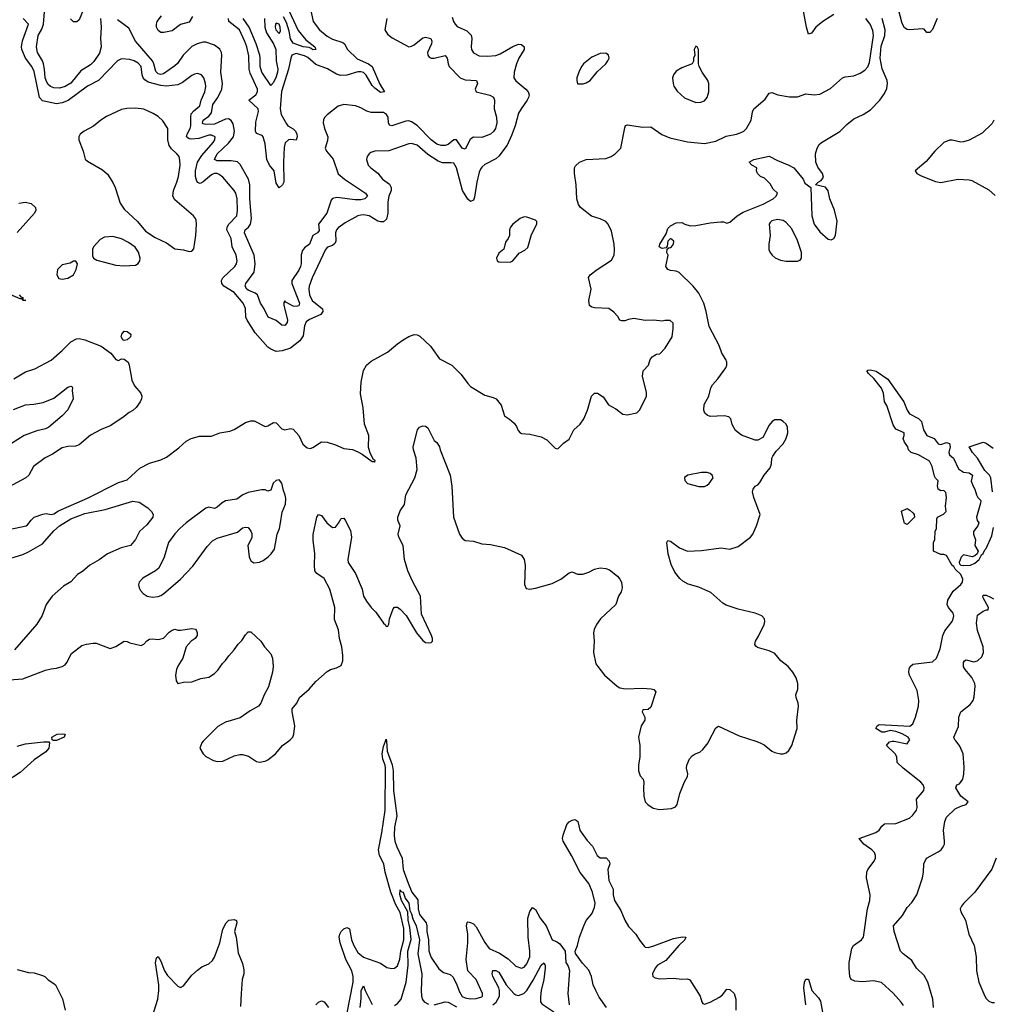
# Model space of a CAD drawing. Header units: inches. Extents: x 1694797 to 1849917, y 907313 to 1017959.
# Tile 572 of 656: x 1822168 to 1829075, y 918133 to 925122. Entities that reach past the tile are written whole.
import ezdxf

# ---------------------------------------------------------------- set-up
doc = ezdxf.new("R2010")
doc.units = ezdxf.units.IN
doc.header["$MEASUREMENT"] = 0
doc.layers.add('B8921', color=7, linetype='Continuous')
doc.layers.add('B8922', color=7, linetype='Continuous')

msp = doc.modelspace()

# ---------------------------------------------------------------- linework, layer by layer
at = {"layer": 'B8921', "color": 5}
for points, elevation in [([(1822150, 919966), (1822210, 919982.1), (1822336.4, 919996.4), (1822375.3, 919995.3), (1822379.1, 919990), (1822375, 919950), (1822354.1, 919925.9), (1822270.9, 919869.1), (1822170, 919778.5), (1822070, 919712.6)], 680), ([(1823471.7, 920000), (1823462, 919990), (1823446, 919950), (1823471, 919910), (1823490, 919891), (1823544.1, 919864.1), (1823570, 919856.3), (1823610, 919859.3), (1823690, 919896.4), (1823730, 919906.7), (1823750, 919906.4), (1823793.5, 919893.5), (1823850, 919857.3), (1823870, 919850.6), (1823910, 919858.4), (1823930, 919868.4), (1823984.5, 919910), (1824034.5, 919970), (1824075.8, 920000)], 720), ([(1824490, 918060.7), (1824535.3, 918290), (1824536.8, 918330), (1824525.6, 918370), (1824483.3, 918450), (1824444.2, 918570), (1824437.5, 918610), (1824440.5, 918630), (1824450.6, 918650), (1824470, 918669.4), (1824490, 918678), (1824508.6, 918668.6), (1824524.2, 918590), (1824539.9, 918550), (1824570, 918501), (1824610, 918466.3), (1824730, 918423.8), (1824775.1, 918395.1), (1824810, 918386.7), (1824830, 918388.5), (1824850, 918407), (1824866.6, 918453.4), (1824875, 918510), (1824894.9, 918590), (1824895.7, 918670), (1824870, 918784.5), (1824839.9, 918839.9), (1824803.6, 918930), (1824763.3, 919070), (1824753.4, 919130), (1824722.6, 919190), (1824715, 919230), (1824738.3, 919350), (1824762, 919510), (1824764.4, 919810), (1824762.1, 919830), (1824746.4, 919873.6), (1824742.8, 919910), (1824750, 919962.8), (1824764.3, 920000)], 680), ([(1824771.3, 920000), (1824777.6, 919930), (1824812.6, 919832.6), (1824819.8, 919790), (1824821.4, 919650), (1824845.1, 919470), (1824829.8, 919390.2), (1824827.8, 919330), (1824831.6, 919290), (1824844.7, 919250), (1824883, 919170), (1824890.5, 919090), (1824926.6, 918993.4), (1824952.6, 918930), (1824994.6, 918874.6), (1824996.5, 918810), (1825006.2, 918770), (1825053.5, 918710), (1825058.3, 918690), (1825058.3, 918650), (1825070.9, 918590), (1825073.2, 918513.2), (1825079.6, 918490), (1825090, 918465.5), (1825144.7, 918384.7), (1825178, 918358), (1825223.8, 918343.8), (1825244.8, 918324.8), (1825272, 918272), (1825290, 918221.3), (1825310, 918188.6), (1825330, 918177.8), (1825370, 918171.7), (1825410, 918174.5), (1825450, 918186.9), (1825454.7, 918190), (1825454.3, 918210), (1825410, 918309.3), (1825349.3, 918370), (1825338.2, 918450), (1825351.2, 918570), (1825350.4, 918630.4), (1825340.7, 918690), (1825345.8, 918714.2), (1825350, 918717.6), (1825370, 918714.3), (1825390, 918704), (1825410, 918682.3), (1825470, 918571.3), (1825501, 918530), (1825574.7, 918494.7), (1825635.4, 918455.4), (1825690, 918404.2), (1825730, 918390.3), (1825750, 918397), (1825770, 918421.1), (1825789.8, 918470), (1825790.4, 918510), (1825777.8, 918610), (1825775.8, 918744.2), (1825790, 918790.7), (1825810, 918819.1), (1825830, 918804.9), (1825863.7, 918743.7), (1825905.3, 918690), (1825950, 918590.7), (1825979.5, 918579.5), (1826003.1, 918563.1), (1826040.5, 918510), (1826046, 918430), (1826063.1, 918403.1), (1826072, 918372), (1826060.2, 918210), (1826069.3, 918130)], 680), ([(1826566.4, 920000), (1826570.4, 919969.6), (1826570.4, 919890), (1826561.6, 919830), (1826563, 919790), (1826574.9, 919754.9), (1826596.3, 919730), (1826600.5, 919710), (1826596.4, 919670), (1826599.5, 919610), (1826610, 919571), (1826627.7, 919550), (1826665.4, 919525.4), (1826710, 919515.8), (1826796.6, 919523.4), (1826824.8, 919535.2), (1826836, 919550), (1826854.5, 919630), (1826887.5, 919712.5), (1826909.3, 919750.7), (1826912.7, 919770), (1826902, 919810), (1826904.5, 919830), (1826923.6, 919876.4), (1826943.3, 919896.7), (1826964, 919910), (1826997.7, 919922.3), (1827019.4, 919940.6), (1827056.2, 919990), (1827061.4, 920000)], 720), ([(1827394.8, 920000), (1827425.5, 919990), (1827453.7, 919973.7), (1827508, 919930), (1827530, 919920.3), (1827569.6, 919910.4), (1827590, 919910.4), (1827610, 919917.1), (1827630, 919933.4), (1827651.2, 919970), (1827660.3, 920000)], 720), ([(1828443.9, 918123.9), (1828427.5, 918147.5), (1828370, 918212), (1828287.6, 918287.6), (1828230, 918299.1), (1828152.9, 918292.9), (1828097.6, 918297.6), (1828071.8, 918310), (1828062.4, 918330), (1828057.2, 918390), (1828059.2, 918430), (1828076.8, 918530), (1828089.9, 918550.1), (1828146, 918590), (1828158.8, 918610), (1828188.5, 918810), (1828205.4, 918870), (1828207.2, 918910), (1828181.2, 919030), (1828183.7, 919070), (1828190, 919090.3), (1828235.1, 919150), (1828244.7, 919170), (1828244.7, 919190), (1828237.6, 919210), (1828219.6, 919230), (1828162.6, 919270), (1828129.3, 919310), (1828247.5, 919352.5), (1828271.4, 919368.6), (1828290, 919398), (1828310, 919414.9), (1828390, 919416.5), (1828486.1, 919453.9), (1828507.2, 919472.8), (1828535.6, 919510), (1828541.6, 919530), (1828535.6, 919590), (1828587.3, 919650), (1828589.6, 919670), (1828582.9, 919690), (1828566.6, 919710), (1828440.9, 919810), (1828399.7, 919850), (1828395.6, 919890), (1828385.1, 919910), (1828322.9, 919970), (1828344.7, 919995.3), (1828363.7, 920000)], 680), ([(1828657, 918110), (1828653.2, 918170), (1828616.8, 918290), (1828590, 918336.3), (1828535.1, 918390), (1828502.9, 918442.9), (1828440.9, 918490), (1828422.9, 918510), (1828376.9, 918650), (1828371.8, 918690), (1828436.6, 918763.4), (1828470, 918819.1), (1828503.5, 918856.5), (1828537.6, 918910), (1828579.3, 919030), (1828586.8, 919070), (1828588.7, 919130), (1828606.3, 919170), (1828690, 919214.7), (1828710.5, 919229.5), (1828725.8, 919250), (1828734.2, 919270), (1828735.3, 919290), (1828728.5, 919370), (1828736.8, 919430), (1828750, 919462.4), (1828810, 919520.9), (1828850, 919539.6), (1828889, 919550), (1828903.7, 919570), (1828851.8, 919610), (1828815.1, 919670), (1828822, 919690), (1828841.3, 919698.7), (1828865.1, 919730), (1828872.9, 919767.1), (1828875.5, 919815.5), (1828868, 919910), (1828844.7, 919964.7), (1828817.2, 920000)], 660), ([(1828377.9, 920000), (1828470, 919982), (1828482.5, 920000)], 680), ([(1826334.8, 918110), (1826282.4, 918182.4), (1826258.5, 918230), (1826241, 918270), (1826227.6, 918330), (1826210, 918374.5), (1826164.2, 918424.2), (1826113.8, 918493.8), (1826111.8, 918510), (1826129.7, 918550.3), (1826144.2, 918610), (1826174, 918690), (1826191.5, 918728.5), (1826230, 918775.5), (1826250, 918819.1), (1826253.6, 918850), (1826236.2, 918930), (1826210.4, 918990), (1826147.8, 919067.8), (1826086.5, 919190), (1826027, 919290), (1826023.4, 919310), (1826026.3, 919333.7), (1826053.2, 919410), (1826070, 919429.2), (1826090, 919441), (1826110, 919445.2), (1826119.6, 919439.6), (1826131, 919430), (1826145.6, 919370), (1826154.1, 919354.1), (1826196.3, 919296.3), (1826234.6, 919254.6), (1826268.3, 919188.3), (1826290, 919172.3), (1826331.8, 919171.8), (1826354.4, 919150), (1826359.6, 919130), (1826343.8, 919090), (1826352.4, 919012.4), (1826381.3, 918950), (1826382.1, 918910), (1826392.6, 918870), (1826437.6, 918797.6), (1826464, 918730), (1826490, 918684.5), (1826543.6, 918630), (1826568, 918588), (1826603.8, 918543.8), (1826610, 918538.7), (1826630, 918536.5), (1826670, 918547.2), (1826810, 918600.9), (1826872.2, 918612.2), (1826897, 918610), (1826890.1, 918590), (1826848.6, 918551.4), (1826755.2, 918444.8), (1826697.1, 918410), (1826679.8, 918390), (1826661.7, 918350), (1826664.9, 918330), (1826681.1, 918321.1), (1826713.5, 918313.5), (1826810, 918317.6), (1826870, 918310.2), (1826910, 918313), (1826927.4, 918307.4), (1827000.2, 918190), (1827012, 918150), (1827019, 918139), (1827030, 918133.4), (1827070, 918147.2), (1827137.5, 918182.5), (1827159.1, 918200.9), (1827190, 918240.5), (1827210, 918238), (1827240.4, 918210), (1827252.8, 918170), (1827253.6, 918090)], 680), ([(1829102.6, 919170), (1829070, 919092.1), (1828950.2, 918930), (1828870, 918848), (1828854.6, 918830), (1828846.9, 918810), (1828850.3, 918790), (1828885, 918730), (1828908, 918630), (1828945.4, 918550), (1828959.4, 918470), (1828961.6, 918370), (1828979.8, 918290), (1829020.6, 918190), (1829030, 918173.4), (1829050, 918155.3), (1829070, 918145.8), (1829090, 918145.3)], 660), ([(1824830, 918124.3), (1824850, 918137.6), (1824876.7, 918170), (1824911.4, 918290), (1824925.4, 918410), (1824923.1, 918510), (1824947.6, 918592.4), (1824937.2, 918677.2), (1824925.3, 918730), (1824923.6, 918790), (1824878.3, 918870), (1824868.3, 918911.7), (1824870, 918946), (1824874.4, 918934.4), (1824890, 918928.8), (1824905.7, 918885.7), (1824931.1, 918850), (1824938.5, 918798.5), (1824950, 918776), (1824959.4, 918739.4), (1824984.2, 918690), (1825005.7, 918590), (1824995.2, 918490), (1825022.9, 918350), (1825018.6, 918230), (1825021.2, 918190), (1825028, 918168), (1825040.9, 918150), (1825070, 918132.6)], 660), ([(1823111.2, 918048.8), (1823148.8, 918170), (1823155, 918230), (1823155, 918270), (1823132.5, 918427.5), (1823138, 918462), (1823150, 918471.3), (1823170, 918438), (1823196, 918370), (1823217, 918337), (1823290, 918260.5), (1823310, 918252.7), (1823330, 918263.8), (1823390, 918339.3), (1823430, 918374.8), (1823462, 918398), (1823510, 918419.5), (1823536.1, 918443.9), (1823550, 918468), (1823589.1, 918570), (1823610, 918666.4), (1823633.3, 918710), (1823651.8, 918730), (1823690, 918735.9), (1823707.4, 918727.4), (1823709, 918710), (1823692, 918650), (1823706, 918610), (1823718.5, 918498.5), (1823750, 918422), (1823758.4, 918378.4), (1823759.5, 918350), (1823747.4, 918310), (1823739.3, 918210), (1823736.7, 918116.7)], 680), ([(1822150, 918379.3), (1822230, 918358.4), (1822270, 918355.5), (1822330, 918337.1), (1822346, 918330), (1822370, 918307.3), (1822410, 918281), (1822421, 918270), (1822470.7, 918170.7), (1822490.8, 918090)], 680), ([(1825526.9, 918130), (1825551.4, 918148.6), (1825575.2, 918190), (1825574.5, 918230), (1825569.1, 918249.1), (1825527, 918330), (1825523, 918350), (1825528.3, 918371.7), (1825550, 918373.8), (1825570, 918361.9), (1825622.7, 918270), (1825677.4, 918210), (1825690, 918200.1), (1825710, 918195.2), (1825747.5, 918210), (1825768.8, 918231.2), (1825814.8, 918305.2), (1825870, 918410.2), (1825890, 918426.5), (1825898.8, 918410), (1825900.1, 918390), (1825890.5, 918310), (1825869.7, 918230.3), (1825864.9, 918184.9), (1825866.5, 918150), (1825875.9, 918135.9), (1825960.3, 918080.3)], 660), ([(1827750.9, 918130), (1827736.9, 918250), (1827741.3, 918290), (1827750, 918310.6), (1827770, 918310.7), (1827793.8, 918230), (1827839.4, 918179.4), (1827854.3, 918154.3), (1827874, 918050)], 680), ([(1824586.1, 918110), (1824593.1, 918173.1), (1824591.8, 918228.2), (1824610, 918263), (1824621, 918230), (1824670, 918131.6)], 660), ([(1824269.9, 918130.1), (1824290, 918149.1), (1824310, 918158.3), (1824330, 918150.3), (1824360.7, 918110)], 680), ([(1825110, 918129.8), (1825190, 918149.3), (1825210, 918147.3), (1825270, 918115.8)], 660)]:
    msp.add_lwpolyline(points, dxfattribs=dict(at, elevation=elevation))
at = {"layer": 'B8922', "color": 5}
for points, elevation in [([(1828683.7, 925130), (1828650, 925052.8), (1828630, 925031.7), (1828610, 925030.9), (1828590, 925054.2), (1828577.3, 925057.3), (1828490, 925049.8), (1828470, 925051.8), (1828450, 925063.5), (1828435.1, 925095.1), (1828337.1, 925470)], 680), ([(1824226.4, 925230), (1824252.8, 925110), (1824296, 925050), (1824350, 925005), (1824390, 924984.8), (1824461.5, 924961.5), (1824474.4, 924950), (1824494.8, 924910), (1824563.7, 924843.7), (1824644.7, 924810), (1824670.5, 924790.5), (1824725.5, 924665.5), (1824758.4, 924610), (1824730, 924606.2), (1824690, 924635.6), (1824670, 924655.4), (1824628.9, 924728.9), (1824608.2, 924748.2), (1824590, 924753.3), (1824570, 924751.7), (1824491.2, 924728.8), (1824446.1, 924726.1), (1824416.7, 924736.7), (1824353, 924773), (1824270, 924804), (1824213.5, 924853.5), (1824190, 924865.4), (1824130, 924881.8), (1824101.3, 924870), (1824093.2, 924850), (1824077.5, 924770), (1824027.9, 924612.1), (1824016.2, 924490), (1824025.4, 924450), (1824061.9, 924381.9), (1824071, 924370), (1824110, 924347.7), (1824126.2, 924330), (1824135.4, 924310), (1824138, 924290), (1824130, 924266), (1824092.1, 924272.1), (1824076, 924270), (1824051.8, 924248.2), (1824046, 924214), (1824041.9, 924110), (1824043.2, 923970), (1824032.9, 923950), (1824010, 923929.6), (1823990, 923960.9), (1823974.9, 924050), (1823942.3, 924090), (1823922.7, 924130), (1823910, 924240.9), (1823896.1, 924290), (1823890, 924301), (1823850, 924315.6), (1823842.1, 924330), (1823845.1, 924394.9), (1823862.6, 924470), (1823861.6, 924490), (1823795.3, 924550), (1823843.9, 924590), (1823856.2, 924610), (1823857, 924630), (1823803.6, 924743.6), (1823798.2, 924770), (1823794, 924866), (1823780.3, 924930), (1823767.1, 924967.1), (1823728.4, 925050), (1823652.7, 925110), (1823649.5, 925130.5)], 680), ([(1824062.2, 925222.2), (1824144.9, 925044.9), (1824200, 924980), (1824263.8, 924930), (1824270.3, 924910), (1824250, 924908), (1824238.6, 924918.6), (1824224, 924924), (1824180.7, 924930), (1824110, 924955.4), (1824090, 924985.4), (1824080.6, 925040.6), (1824062.9, 925102.9), (1824041.8, 925141.8)], 660), ([(1822740.5, 925130), (1822746.3, 925070), (1822742.6, 924990), (1822746.7, 924930), (1822734.4, 924885.6), (1822694.3, 924825.7), (1822670, 924802.3), (1822601.2, 924758.8), (1822530, 924672.9), (1822490, 924648.3), (1822450, 924637.4), (1822410, 924637.6), (1822386.9, 924646.9), (1822370, 924661.7), (1822359.5, 924679.5), (1822348, 924710), (1822344.5, 924770), (1822336.9, 924810), (1822330.2, 924830.2), (1822293.4, 924890), (1822286.4, 924930), (1822299.9, 925010), (1822324.5, 925055.5), (1822337.1, 925090), (1822347.3, 925207.3)], 720), ([(1822617.2, 925190), (1822590, 925121.5), (1822572.3, 925107.7), (1822550, 925107.8), (1822529.4, 925129.4)], 680), ([(1823395.9, 925144.1), (1823370, 925104.4), (1823310, 925087.3), (1823250, 925042.8), (1823190.7, 925030.7), (1823170, 925030.9), (1823150, 925045.4), (1823139.9, 925070), (1823139.2, 925090), (1823145, 925110), (1823173.5, 925150)], 680), ([(1827950, 925158.3), (1827870, 925110.5), (1827821.8, 925070), (1827790, 925027.1), (1827770, 925018.7), (1827754, 925070), (1827730, 925209.2)], 740), ([(1822010, 921486.7), (1822212.7, 921530), (1822223.7, 921536.3), (1822248.6, 921570), (1822271.2, 921590), (1822332.9, 921612.9), (1822355.9, 921615.9), (1822390, 921610.2), (1822410, 921615.3), (1822443, 921637), (1822650, 921726.5), (1822870, 921837.1), (1822930, 921856.6), (1823021.8, 921938.2), (1823090, 921973.1), (1823170, 921999), (1823210, 922017.7), (1823296.9, 922083.1), (1823349.8, 922130), (1823384.4, 922150), (1823445.5, 922165.5), (1823530, 922165.4), (1823590, 922189.1), (1823659.8, 922200.2), (1823690, 922213.7), (1823770, 922262.6), (1823810, 922275.8), (1823833.7, 922273.7), (1823910, 922234.8), (1823930, 922238.8), (1823970, 922263), (1823990, 922260.5), (1824030, 922218), (1824050, 922210.5), (1824090, 922221), (1824110, 922214.8), (1824150, 922171.3), (1824178.8, 922110), (1824210, 922084), (1824230, 922078.8), (1824250, 922086), (1824310, 922126.8), (1824350, 922124), (1824410, 922104.9), (1824470, 922078.8), (1824530, 922070.7), (1824570, 922055.5), (1824599.2, 922039.2), (1824670, 921985.5), (1824686, 921986), (1824690, 921982), (1824691.5, 921990), (1824680.1, 922000.1), (1824659.3, 922039.3), (1824645.7, 922085.7), (1824646.6, 922170), (1824617.2, 922250), (1824607.8, 922367.8), (1824587.1, 922467.1), (1824591.8, 922550), (1824609, 922631), (1824629.7, 922670), (1824662.8, 922697.2), (1824778.7, 922761.3), (1824850, 922822.4), (1824889.9, 922850.1), (1824930, 922872.4), (1824970, 922886.5), (1824990, 922884.9), (1825010, 922874.6), (1825084.6, 922804.6), (1825150, 922715.5), (1825237.1, 922670), (1825303.6, 922603.6), (1825350, 922538.8), (1825370, 922518.8), (1825470, 922458), (1825530, 922441), (1825551.3, 922430), (1825586.8, 922386.8), (1825611.3, 922310), (1825647.1, 922287.1), (1825678, 922258), (1825695.3, 922235.3), (1825706.4, 922206.4), (1825722, 922190), (1825730, 922184.7), (1825790, 922181), (1825870, 922161), (1825910, 922141), (1825970, 922081), (1825990, 922076), (1826030, 922116), (1826070, 922144.7), (1826102, 922210), (1826148.7, 922250), (1826174, 922290), (1826199.3, 922350), (1826228.7, 922450), (1826250, 922471.3), (1826270, 922471.3), (1826310, 922444.7), (1826350, 922387.7), (1826400.4, 922360.4), (1826450, 922322), (1826482, 922318), (1826550, 922330.8), (1826569.6, 922350.4), (1826584.4, 922375.6), (1826618, 922450), (1826618, 922478), (1826589.3, 922590), (1826594, 922630), (1826634, 922670), (1826646, 922710), (1826659, 922730), (1826690, 922747.3), (1826714, 922750), (1826752.3, 922790), (1826801.2, 922870), (1826808.7, 922930), (1826807.3, 922967.3), (1826787.3, 922987.3), (1826750, 922988), (1826730, 922982), (1826670, 922989.2), (1826610, 922986), (1826530, 923000.7), (1826490, 922995.1), (1826464.5, 922984.5), (1826443.7, 922983.7), (1826429.5, 922989.5), (1826416, 923016), (1826386.3, 923046.3), (1826352.3, 923072.3), (1826250, 923076), (1826230, 923081.2), (1826213.2, 923093.2), (1826209.4, 923129.4), (1826225.6, 923210), (1826207.8, 923292.2), (1826219.3, 923310), (1826269.3, 923350), (1826370, 923414.9), (1826388.5, 923451.5), (1826391.9, 923488.1), (1826389, 923530), (1826370, 923620.7), (1826346.4, 923670), (1826330, 923689.7), (1826290, 923708.6), (1826227.7, 923727.7), (1826151, 923790), (1826136.5, 923810), (1826124.3, 923850), (1826119.1, 923950), (1826106.6, 924030), (1826108.4, 924070), (1826115.5, 924084.5), (1826143.6, 924110), (1826190, 924130.2), (1826330, 924136.4), (1826369, 924150), (1826397.2, 924170), (1826437.2, 924210), (1826464.8, 924355.2), (1826469.6, 924370.4), (1826484.2, 924375.8), (1826590, 924360.3), (1826650, 924362.4), (1826728.1, 924308.1), (1826783.5, 924283.5), (1826910, 924254.7), (1827030, 924243.8), (1827110, 924259.2), (1827185.6, 924294.4), (1827258, 924310), (1827295.8, 924324.2), (1827309, 924331), (1827328.9, 924351.1), (1827361.5, 924410), (1827372.1, 924467.9), (1827381.6, 924490), (1827460.7, 924559.3), (1827490, 924601), (1827510, 924604.9), (1827551.3, 924590), (1827633.8, 924573.8), (1827690, 924575.8), (1827750, 924595.8), (1827810, 924588.9), (1827850, 924594.3), (1827925.4, 924634.6), (1828010.8, 924709.2), (1828030, 924717.8), (1828090, 924723.6), (1828137.3, 924742.7), (1828170, 924764.4), (1828190, 924787.4), (1828201.5, 924818.5), (1828232, 925010), (1828226.7, 925046.7), (1828207, 925090), (1828176.4, 925130)], 740), ([(1825239.5, 925139.5), (1825248.5, 925108.5), (1825259.5, 925090), (1825274.4, 925074.4), (1825344, 925044), (1825372.8, 925012.8), (1825379.3, 924990), (1825372.8, 924930), (1825376.5, 924910), (1825390, 924886.7), (1825430, 924865.7), (1825490, 924863.1), (1825550, 924867.9), (1825579.6, 924880.4), (1825670, 924932.9), (1825710, 924948.5), (1825730, 924946), (1825750, 924930.5), (1825750.4, 924910), (1825711.5, 924848.5), (1825696.3, 924810), (1825679.3, 924750), (1825676.5, 924710), (1825690, 924687.4), (1825762.4, 924630), (1825777.6, 924610), (1825785.3, 924590), (1825782, 924570), (1825772.2, 924550), (1825727.6, 924490), (1825710, 924458), (1825686.9, 924370), (1825660.6, 924299.4), (1825628.3, 924231.7), (1825570, 924154), (1825550, 924134), (1825470, 924093.6), (1825450, 924076.2), (1825439.7, 924060.3), (1825430, 924040.9), (1825413, 923970), (1825397.6, 923862.4), (1825390, 923842), (1825370, 923831.3), (1825350, 923848.4), (1825312.8, 923910), (1825270, 924071.6), (1825250, 924102.7), (1825230, 924107.1), (1825170, 924107), (1825139, 924119), (1825065.3, 924165.3), (1824990, 924231.9), (1824950, 924242.7), (1824930, 924240.4), (1824790, 924191.1), (1824690.4, 924189.6), (1824661.6, 924178.4), (1824650, 924169), (1824634.8, 924150), (1824630.8, 924130), (1824642, 924090), (1824660.7, 924070), (1824710, 924032.7), (1824744.2, 923990), (1824794.3, 923954.3), (1824806.3, 923930), (1824804.6, 923910), (1824788.9, 923870), (1824780.8, 923830), (1824781.5, 923750), (1824772.9, 923707.1), (1824751.8, 923688.2), (1824730, 923686.5), (1824710, 923692.8), (1824650, 923728.9), (1824610, 923737.8), (1824590, 923735.3), (1824570, 923729.7), (1824479.3, 923680.7), (1824430, 923645.7), (1824418.2, 923630), (1824411, 923610), (1824412.8, 923550), (1824406.5, 923533.5), (1824390, 923518.6), (1824353.5, 923506.5), (1824339.1, 923490), (1824244.7, 923290), (1824223.9, 923230), (1824221.3, 923210), (1824226.7, 923170), (1824244.8, 923130), (1824318.3, 923070), (1824321.5, 923050), (1824306, 923030), (1824224.9, 922995.1), (1824202.6, 922977.4), (1824190.9, 922950), (1824181, 922879), (1824156.5, 922843.5), (1824090, 922790.8), (1824031.1, 922771.1), (1823990, 922767.8), (1823950, 922782.8), (1823930, 922797.2), (1823838.7, 922898.7), (1823782.4, 922990), (1823774.7, 923010), (1823771.3, 923071.3), (1823754.6, 923110), (1823690, 923186.9), (1823617.2, 923230), (1823602, 923250), (1823601.1, 923270), (1823609.8, 923290), (1823694.8, 923370), (1823706.8, 923390), (1823711.6, 923410), (1823706, 923450), (1823677.3, 923510), (1823669.8, 923570), (1823639.6, 923630), (1823642.1, 923650), (1823653.5, 923670), (1823708.9, 923730), (1823714.9, 923770), (1823712.5, 923850), (1823702.8, 923890), (1823690.9, 923910), (1823610, 924003.5), (1823584.4, 924024.4), (1823570, 924030.5), (1823548.9, 924030), (1823530, 924020.5), (1823470, 923970.5), (1823450, 923960.2), (1823430, 923966), (1823422.7, 923982.7), (1823417.1, 924010), (1823416.7, 924050), (1823430.4, 924110), (1823460.8, 924159.2), (1823541, 924250), (1823554, 924270), (1823555.6, 924290), (1823530, 924303.7), (1823510, 924302.1), (1823440, 924280), (1823390, 924273.1), (1823370, 924275.7), (1823351.5, 924290), (1823355.8, 924310), (1823378.8, 924350), (1823384.1, 924370), (1823381.8, 924430), (1823386.4, 924453.6), (1823403.5, 924476.5), (1823447.6, 924510), (1823457.1, 924550), (1823483.4, 924610), (1823488.9, 924648.9), (1823486.8, 924670), (1823474.7, 924710), (1823458.4, 924730), (1823430, 924739.7), (1823410, 924736), (1823390, 924725.7), (1823324.4, 924675.6), (1823290, 924659.9), (1823210, 924650.4), (1823170, 924654.3), (1823080, 924680), (1823055.4, 924695.4), (1823044.5, 924710), (1823037.6, 924730), (1823030.6, 924790), (1823010, 924813.8), (1822979.5, 924830), (1822950, 924838.8), (1822890, 924845.4), (1822863.1, 924830), (1822728.3, 924691.7), (1822650, 924650.7), (1822510.9, 924549.1), (1822470, 924532.9), (1822430, 924526), (1822330, 924545.7), (1822309.3, 924570), (1822270, 924754.7), (1822252.9, 924790), (1822209.1, 924850), (1822182.9, 924910), (1822180.3, 924930), (1822186.6, 924973.4), (1822231.1, 925090), (1822191.6, 925131.6)], 740), ([(1824775.5, 925130), (1824761, 925050), (1824779.2, 925019.2), (1824812.8, 924992.8), (1824930, 924930.2), (1824950, 924934.3), (1824970, 924945), (1825030, 924994.5), (1825050, 924998.5), (1825088, 924988), (1825094.5, 924970), (1825090.9, 924950), (1825064.6, 924890), (1825066.3, 924870), (1825076.4, 924856.4), (1825090, 924848.6), (1825110, 924848.1), (1825190, 924867.6), (1825203.9, 924850), (1825209.4, 924810), (1825218.2, 924790), (1825296.5, 924710), (1825330, 924695), (1825410.5, 924690), (1825418.9, 924670), (1825401.7, 924630), (1825408.2, 924610), (1825505.6, 924585.6), (1825531.7, 924571.7), (1825539.3, 924550), (1825537.7, 924490), (1825554.3, 924430), (1825556.3, 924390), (1825545.8, 924350), (1825531.3, 924328.7), (1825510.3, 924310), (1825450, 924286.4), (1825390, 924287.8), (1825378.4, 924281.6), (1825367.6, 924272.4), (1825330, 924204.4), (1825310, 924210.8), (1825270, 924268.5), (1825250, 924268.6), (1825210, 924236.1), (1825190, 924229.1), (1825161.2, 924230), (1825130, 924239.6), (1825090, 924269.9), (1824990.8, 924370.8), (1824950, 924397.7), (1824930, 924403.7), (1824910, 924403.1), (1824810, 924369.3), (1824793.5, 924373.5), (1824786.2, 924390), (1824784.8, 924430), (1824773.5, 924450), (1824750, 924462.9), (1824662.5, 924462.5), (1824632.1, 924472.1), (1824590, 924496.1), (1824552.7, 924510), (1824470, 924520.4), (1824430, 924508.3), (1824351.9, 924448.1), (1824334, 924430), (1824325.7, 924414.3), (1824322.8, 924390), (1824332.2, 924350), (1824355, 924290), (1824354.3, 924265.7), (1824337.6, 924210), (1824347.2, 924190), (1824392.7, 924132.7), (1824430, 924027.2), (1824475, 923990), (1824624.2, 923890), (1824638.7, 923870), (1824619.5, 923850), (1824590, 923843.4), (1824550, 923844), (1824419.2, 923860.8), (1824390, 923853.5), (1824378.9, 923841.1), (1824348.1, 923750), (1824289.5, 923670), (1824295, 923625), (1824282, 923610), (1824250.5, 923589.5), (1824225.4, 923530), (1824190, 923502.5), (1824175.1, 923484.9), (1824166.4, 923453.6), (1824166.3, 923390), (1824161.4, 923370), (1824150, 923343.5), (1824099.6, 923270), (1824099.3, 923250), (1824154.8, 923110), (1824150.7, 923090), (1824130, 923085.4), (1824109.6, 923089.6), (1824056.5, 923116.5), (1824050, 923127.3), (1824044.1, 923115.9), (1824044.1, 923095.9), (1824069.6, 922990.4), (1824067.9, 922972.1), (1824050, 922952.6), (1824030, 922955), (1823990, 922986), (1823931.3, 923011.3), (1823902.9, 923070), (1823877.6, 923110), (1823855.4, 923170), (1823840.6, 923180.6), (1823790, 923201.2), (1823779.8, 923210), (1823769.9, 923230), (1823774.6, 923250), (1823832.4, 923330), (1823840.8, 923390), (1823831.7, 923450), (1823764.5, 923610), (1823769.8, 923630), (1823793.3, 923650), (1823807, 923670), (1823814.6, 923710), (1823801.5, 923850), (1823801.5, 923950), (1823793.3, 923990), (1823733.2, 924093.2), (1823713.3, 924113.3), (1823670, 924120.5), (1823570, 924119.9), (1823550.9, 924130), (1823570.5, 924170), (1823650, 924246.5), (1823685, 924290), (1823693.7, 924330), (1823683, 924383), (1823670, 924406.3), (1823650, 924418.3), (1823630, 924416.6), (1823550, 924380.6), (1823490, 924378.1), (1823470, 924382), (1823465.2, 924390), (1823470.8, 924410), (1823510, 924436.6), (1823530, 924460.5), (1823538.9, 924521.1), (1823575.7, 924570), (1823603.7, 924630), (1823606.7, 924670), (1823596.1, 924750), (1823603.6, 924870), (1823601.9, 924890), (1823590, 924914.2), (1823550, 924940.5), (1823490, 924962.3), (1823470, 924962.3), (1823427, 924950), (1823390, 924931.2), (1823370, 924913.4), (1823329.5, 924870), (1823288.6, 924811.4), (1823270, 924794.2), (1823190, 924738.8), (1823170, 924733.5), (1823150, 924738.2), (1823134.5, 924754.5), (1823121, 924810), (1823110.6, 924830), (1822991, 924971), (1822942.9, 925062.9), (1822862.4, 925122.4)], 720), ([(1823905.5, 925130), (1823907.6, 925070), (1823920.1, 925030), (1823970.1, 924950), (1823987.5, 924910), (1823988.1, 924830), (1823999.8, 924770), (1823999.3, 924750), (1823990, 924717.4), (1823970, 924677.4), (1823950, 924655.1), (1823887.6, 924750), (1823875.2, 924790), (1823876.4, 924850), (1823872.8, 924870), (1823846.2, 924950), (1823797.2, 925070), (1823754.7, 925130)], 660), ([(1827660.3, 920000), (1827687.6, 920090), (1827685.6, 920150), (1827697.6, 920250), (1827696.2, 920270), (1827680.7, 920310), (1827679.6, 920330), (1827693.3, 920370), (1827694.3, 920410), (1827681.7, 920450), (1827658.9, 920490), (1827626, 920530), (1827572, 920570), (1827530, 920623.7), (1827490, 920642.9), (1827406.2, 920666.2), (1827394.5, 920674.5), (1827387.2, 920687.2), (1827392, 920710), (1827414.6, 920745.4), (1827455.1, 920830), (1827459.3, 920850), (1827456, 920870), (1827437.2, 920890), (1827389.5, 920910), (1827270, 920938.5), (1827185.7, 920965.7), (1827161.4, 920981.4), (1827076.7, 921056.7), (1826990, 921093.2), (1826914.2, 921114.2), (1826876.3, 921136.3), (1826855.2, 921155.2), (1826820.5, 921200.5), (1826794.2, 921254.2), (1826773, 921330), (1826762.7, 921410), (1826770, 921424.7), (1826790, 921421), (1826852.2, 921372.2), (1826909.2, 921349.2), (1827010, 921355), (1827150, 921373.4), (1827210, 921364.2), (1827270, 921381.6), (1827357.6, 921450), (1827374, 921470), (1827401.1, 921530), (1827425.6, 921610), (1827381.4, 921730), (1827371.3, 921770), (1827375.6, 921790), (1827389.6, 921810), (1827410, 921820.4), (1827424, 921836), (1827454.5, 921890), (1827498, 921942), (1827506.6, 921970), (1827508.4, 922010), (1827515.3, 922024.7), (1827540.3, 922059.7), (1827590, 922110.4), (1827610.5, 922149.5), (1827622.6, 922190), (1827619.3, 922230), (1827611.3, 922251.3), (1827590, 922271), (1827570, 922281), (1827530, 922282.6), (1827510.2, 922269.8), (1827490, 922242.9), (1827444.4, 922155.6), (1827410, 922136.3), (1827390, 922136.3), (1827292.9, 922172.9), (1827250, 922207), (1827228.2, 922248.2), (1827217, 922290), (1827203.3, 922303.3), (1827170, 922309.7), (1827070, 922306.6), (1827050, 922315.6), (1827034, 922330), (1827025.6, 922350), (1827028.2, 922390), (1827062, 922450), (1827075.8, 922510), (1827086.9, 922530), (1827126.4, 922573.6), (1827182, 922650), (1827189.7, 922670), (1827189.7, 922690), (1827182.6, 922710), (1827154.5, 922754.5), (1827134, 922810), (1827064.4, 922944.4), (1827043.4, 923050), (1827024.9, 923110), (1826990, 923182), (1826949.9, 923229.9), (1826850, 923326.6), (1826830, 923337.6), (1826790, 923342.6), (1826769.7, 923349.7), (1826757.2, 923370), (1826772, 923450), (1826764, 923470), (1826766, 923494), (1826776.4, 923503.6), (1826790, 923504), (1826797.2, 923510), (1826811.3, 923528.7), (1826812.8, 923550), (1826790, 923569.5), (1826770.5, 923550), (1826766.4, 923513.6), (1826758, 923502), (1826730, 923497.2), (1826709.5, 923510), (1826714, 923530), (1826757.6, 923602.4), (1826770, 923640.5), (1826790, 923659.3), (1826830, 923680.5), (1826870, 923682), (1826890, 923670.7), (1826930, 923659.1), (1826970, 923660.4), (1827070, 923679.5), (1827147.3, 923687.3), (1827166.8, 923686.8), (1827190, 923678), (1827210, 923684.7), (1827262.7, 923730), (1827305, 923755), (1827446.9, 923813.1), (1827517.2, 923850), (1827539, 923870), (1827548.7, 923890), (1827519.5, 923919.5), (1827497.5, 923957.5), (1827456.6, 923996.6), (1827429.2, 924010), (1827406, 924030), (1827399, 924050), (1827402, 924070), (1827368, 924090), (1827348.7, 924110), (1827382, 924130), (1827490, 924153), (1827550, 924121.6), (1827630, 924090.7), (1827666, 924070), (1827730.4, 923990), (1827742.8, 923962.8), (1827784.7, 923930), (1827792.9, 923730), (1827810.2, 923670.2), (1827850, 923617), (1827910, 923564.9), (1827930, 923559.5), (1827950, 923568.2), (1827962, 923590), (1827972.8, 923692.8), (1827953.6, 923770), (1827920.5, 923850), (1827907.8, 923907.8), (1827890, 923933.2), (1827818, 923950), (1827838, 923970), (1827860.1, 923979.9), (1827874.9, 924005.1), (1827869.7, 924030), (1827836.3, 924076.3), (1827822, 924110), (1827819.4, 924170), (1827829.8, 924210), (1827844.8, 924235.2), (1827860.5, 924250), (1827992.3, 924327.7), (1828041.3, 924378.7), (1828090, 924417.4), (1828158.4, 924450), (1828210, 924483.1), (1828275.4, 924550), (1828310, 924598.4), (1828326.5, 924633.5), (1828330.8, 924669.2), (1828328, 924690), (1828293.5, 924773.5), (1828279.2, 924850), (1828284.8, 924935.2), (1828312.4, 925010), (1828313.2, 925050), (1828292.2, 925130)], 720), ([(1829086, 924410), (1829073.7, 924386.3), (1829003.6, 924316.4), (1828910, 924267.7), (1828870, 924254.6), (1828850, 924252.8), (1828790, 924266.9), (1828770, 924266.6), (1828730.6, 924250), (1828665.5, 924190), (1828605.5, 924114.5), (1828526, 924050), (1828538, 924030), (1828570, 924014.8), (1828670, 923974.8), (1828710, 923966), (1828830, 923990.7), (1828910, 923986), (1828930, 923981), (1829050, 923914.9), (1829094.4, 923874.4)], 720), ([(1822161.1, 923818.9), (1822210, 923827.2), (1822250, 923818.7), (1822279.5, 923790), (1822281.3, 923770), (1822273.7, 923750), (1822150, 923611.3)], 740), ([(1822163.8, 923170), (1822175.3, 923155.3), (1822190.3, 923150), (1822190.5, 923130.5), (1822210.4, 923129.6), (1822189.4, 923130), (1822186, 923146), (1822179.5, 923140.5), (1822170, 923141.3), (1822050, 923193.6)], 740), ([(1822126.1, 922573.9), (1822210, 922622.4), (1822275.1, 922644.9), (1822390, 922706.4), (1822470, 922773.4), (1822530, 922834.9), (1822570, 922857.3), (1822590, 922858.6), (1822630, 922850.2), (1822745.7, 922805.7), (1822815.7, 922755.7), (1822850, 922710.4), (1822870, 922703.8), (1822890, 922714.9), (1822910, 922713.4), (1822937, 922690), (1822945.5, 922670), (1822962.9, 922562.9), (1822983.4, 922523.4), (1823027.7, 922470), (1823035.5, 922450), (1823033, 922430), (1823023, 922410), (1822994, 922370), (1822971.8, 922348.2), (1822945.3, 922334.7), (1822900.9, 922299.1), (1822810, 922238.4), (1822746.4, 922213.6), (1822670, 922174), (1822590, 922105.1), (1822564.2, 922095.8), (1822510, 922091.9), (1822470, 922082.2), (1822401.5, 922038.5), (1822347.6, 922012.4), (1822266.7, 921950), (1822231.8, 921890), (1822211, 921869), (1821870, 921687)], 740), ([(1828482.5, 920000), (1828489.4, 920010), (1828477.2, 920030), (1828433.3, 920053.3), (1828390, 920069.4), (1828350, 920076), (1828310, 920064.5), (1828290, 920065.1), (1828247, 920090), (1828256, 920110), (1828270, 920118.4), (1828490, 920108), (1828510, 920123), (1828529.8, 920170.2), (1828549.8, 920250), (1828552.5, 920290), (1828540.4, 920360.4), (1828485.7, 920470), (1828482.2, 920490), (1828485.1, 920514.9), (1828491.8, 920530), (1828510, 920546.4), (1828650, 920563.1), (1828677.7, 920590), (1828703.8, 920656.2), (1828723.9, 920750), (1828736.3, 920783.7), (1828788.6, 920850), (1828797.4, 920870), (1828800.3, 920890), (1828795.8, 920910), (1828763.5, 920950), (1828755, 920970), (1828758.3, 921001.7), (1828795.4, 921064.6), (1828850, 921112.7), (1828862, 921130), (1828866, 921150), (1828850, 921182.9), (1828810, 921222), (1828800.4, 921240.4), (1828790, 921248.7), (1828750, 921319), (1828730, 921325.2), (1828710, 921325.2), (1828658, 921350), (1828658, 921410), (1828667.3, 921432.7), (1828668, 921490), (1828678, 921510), (1828680.4, 921579.6), (1828686, 921590), (1828728.9, 921611.1), (1828748, 921630), (1828741.2, 921670), (1828749.4, 921730), (1828745.6, 921765.6), (1828730, 921779), (1828710, 921777.2), (1828690, 921789.4), (1828686.2, 921813.8), (1828689.1, 921849.1), (1828670, 921868.7), (1828662.9, 921882.9), (1828647, 921950), (1828627.8, 921987.8), (1828550, 922034), (1828498, 922050), (1828479, 922070), (1828474, 922090), (1828450, 922124), (1828441.2, 922150), (1828448.7, 922170), (1828448.7, 922190), (1828390, 922216), (1828370, 922246.6), (1828324.5, 922384.5), (1828309.4, 922410), (1828300.7, 922470), (1828286.7, 922506.7), (1828234.2, 922574.2), (1828196, 922610), (1828184, 922630), (1828190, 922634.8), (1828210, 922637.1), (1828250, 922628), (1828333.1, 922570), (1828447.3, 922410), (1828470.5, 922350), (1828485.3, 922325.3), (1828550, 922291), (1828571, 922270), (1828586, 922210), (1828610, 922171.3), (1828662, 922150), (1828690, 922111.3), (1828710, 922106), (1828750, 922120.7), (1828770, 922114.8), (1828776.3, 922090), (1828766, 922050), (1828770, 922034), (1828798, 922010), (1828834.4, 921934.4), (1828870, 921911), (1828910, 921904.7), (1828934, 921890), (1828925.4, 921845.4), (1828938, 921810), (1828951.3, 921790), (1828962, 921750), (1828971.6, 921731.6), (1828992, 921710), (1828991.3, 921691.3), (1828962.8, 921590), (1828967.1, 921567.1), (1828978, 921550), (1828976.9, 921543.1), (1828972, 921530), (1828941, 921490), (1828941, 921470), (1828956, 921430), (1828951.3, 921390), (1828974, 921350), (1828966.8, 921330), (1828950, 921316), (1828932, 921310), (1828870, 921322.7), (1828852.8, 921307.2), (1828838.8, 921270), (1828840.7, 921260.7), (1828850.7, 921250.7), (1828868.7, 921248.7), (1828919, 921250), (1828950, 921263.6), (1828982, 921290), (1828997.7, 921322.3), (1829010, 921333.4), (1829021, 921359), (1829030, 921367.4), (1829070, 921458.4), (1829082.9, 921517.1)], 680), ([(1822124, 922356), (1822210, 922388), (1822267.5, 922392.5), (1822335.4, 922404.6), (1822410, 922434.7), (1822510, 922514), (1822530, 922520.7), (1822538, 922518), (1822542.8, 922510), (1822540.4, 922490), (1822548.4, 922430), (1822510, 922352.3), (1822468.7, 922310), (1822374.6, 922230), (1822350, 922218.9), (1822290, 922204.9), (1822199.6, 922170), (1822110, 922113.2)], 720), ([(1824075.8, 920000), (1824089.5, 920010), (1824107.6, 920030), (1824115.1, 920050), (1824120.5, 920110), (1824102, 920210), (1824103.7, 920230), (1824135.1, 920270), (1824153.7, 920310), (1824223, 920370), (1824270, 920424.9), (1824350, 920495.5), (1824375.3, 920510), (1824418.4, 920521.6), (1824450, 920538), (1824462.7, 920570), (1824463, 920610), (1824455.3, 920670), (1824438.2, 920730), (1824430.8, 920790), (1824403.6, 920863.6), (1824405.4, 920950), (1824370, 921079.6), (1824330, 921154.6), (1824277.2, 921190), (1824263.4, 921210), (1824260.2, 921250), (1824263.5, 921330), (1824251.8, 921428.2), (1824252.7, 921467.3), (1824278.7, 921590), (1824290, 921610.4), (1824310, 921603), (1824348.7, 921550), (1824390, 921518.3), (1824410, 921520.9), (1824432.6, 921547.4), (1824450, 921582.4), (1824470, 921584.4), (1824479, 921570), (1824516.4, 921496.4), (1824524.5, 921450), (1824498.6, 921290), (1824499.3, 921270), (1824551.7, 921191.7), (1824598.6, 921078.6), (1824610.3, 921030), (1824630, 920995.5), (1824663.6, 920950), (1824695.9, 920915.9), (1824750, 920838), (1824766, 920826), (1824770, 920814), (1824782, 920818), (1824788, 920832), (1824794, 920870), (1824819, 920941), (1824830, 920952), (1824850, 920951), (1824870, 920938.8), (1824912.3, 920892.3), (1824985.5, 920770), (1825030, 920714.8), (1825050, 920702), (1825070, 920698), (1825090, 920702), (1825099.3, 920710), (1825099.6, 920730), (1825092.8, 920750), (1825021.1, 920901.1), (1825014.6, 921030), (1824956.9, 921136.9), (1824925.1, 921210), (1824901.4, 921290), (1824891.8, 921390), (1824859.8, 921450), (1824854.3, 921470), (1824869.2, 921530), (1824853.2, 921570), (1824853.2, 921590), (1824870, 921634.8), (1824899.7, 921680.3), (1824909.8, 921750.2), (1824974.7, 921870), (1824989.5, 921929.5), (1824983, 922010), (1824964.2, 922070), (1824962.4, 922090), (1824991.5, 922210), (1825007.3, 922230), (1825030, 922239), (1825050, 922236.9), (1825065.4, 922225.4), (1825110, 922136), (1825130, 922121), (1825150, 922091.3), (1825154.4, 922070), (1825224.2, 921890), (1825235.3, 921810), (1825249, 921590), (1825290.3, 921470), (1825310, 921442.4), (1825330, 921426), (1825390, 921420.8), (1825450, 921401.3), (1825510, 921397.6), (1825610, 921375.8), (1825730, 921322), (1825750.3, 921290.3), (1825757.6, 921250), (1825753, 921113), (1825764.1, 921084.1), (1825790, 921080.5), (1825830, 921086.4), (1825950, 921120.3), (1826009.8, 921150.2), (1826070, 921196.5), (1826090, 921203.1), (1826130, 921186), (1826166.4, 921186.4), (1826210, 921200.3), (1826250, 921221.1), (1826290, 921230.3), (1826330, 921227), (1826356.3, 921216.3), (1826412.4, 921172.4), (1826430.4, 921150), (1826440.3, 921130), (1826446.4, 921090), (1826438, 921062), (1826419.1, 921030), (1826401.6, 920970), (1826291.2, 920868.8), (1826263.1, 920830), (1826246.5, 920793.5), (1826242.4, 920770), (1826246.2, 920710), (1826242, 920630), (1826259.5, 920550), (1826272.2, 920530), (1826320.9, 920470), (1826410, 920390.4), (1826430, 920378.4), (1826470, 920371.8), (1826590, 920376.5), (1826651.8, 920371.8), (1826670, 920367.3), (1826684.9, 920350), (1826650, 920241.2), (1826630, 920225.1), (1826596.9, 920223.1), (1826590, 920218), (1826588.4, 920210), (1826606, 920170), (1826607.7, 920150), (1826580.7, 920110), (1826562.4, 920030), (1826566.4, 920000)], 720), ([(1829076, 921770), (1829065.1, 921870), (1829054, 921890), (1829022, 921922), (1828970, 922009.7), (1828933.3, 922050), (1828909.3, 922090.7), (1829010, 922122.4), (1829030, 922116.4), (1829081.2, 922081.2)], 680), ([(1822050, 921282.7), (1822190, 921326.8), (1822230, 921344.1), (1822330, 921402.7), (1822410, 921495), (1822450, 921528.3), (1822530, 921578.9), (1822630, 921617.5), (1822775.2, 921644.8), (1822970, 921705.1), (1823016.3, 921696.3), (1823076.8, 921656.8), (1823103.6, 921630), (1823114.9, 921610), (1823113.4, 921590), (1823070, 921535.6), (1823018, 921490), (1822990, 921431.8), (1822954.3, 921390), (1822887.8, 921372.2), (1822790, 921330.6), (1822731.7, 921288.3), (1822665.5, 921250), (1822613.9, 921206.1), (1822577.1, 921182.9), (1822530, 921130.9), (1822478.8, 921101.2), (1822398, 921030), (1822356.5, 920970), (1822326.6, 920893.4), (1822288.9, 920831.1), (1822130.7, 920650)], 720), ([(1828817.2, 920000), (1828809.4, 920010), (1828800.9, 920030), (1828834.2, 920105.8), (1828837.4, 920170), (1828851.1, 920208.9), (1828918, 920262), (1828938, 920290), (1828945.4, 920314.6), (1828953.6, 920390), (1828949.5, 920410), (1828930, 920452.7), (1828880.7, 920510), (1828870, 920529.2), (1828870, 920558), (1828877.2, 920570), (1828890, 920577.1), (1828943.1, 920563.1), (1828970, 920570.3), (1829000, 920600), (1829011.2, 920630), (1829008.6, 920670), (1828970, 920785.2), (1828961.4, 920838.6), (1828970, 920896), (1829010, 920924.7), (1829034, 920934), (1829046, 920934), (1829048, 920950), (1829010, 921018), (1829007, 921033), (1829010, 921038), (1829030, 921036), (1829062, 921022), (1829082, 921010)], 660), ([(1822095.3, 920435.3), (1822190, 920442.4), (1822350, 920505.7), (1822390, 920514.9), (1822430, 920518), (1822469.2, 920530), (1822490, 920543.7), (1822501.8, 920558.2), (1822536.1, 920623.9), (1822610, 920679.5), (1822642, 920690), (1822690, 920697.6), (1822710, 920696.4), (1822810, 920657.6), (1822850, 920671.6), (1822910, 920710.2), (1822930, 920709.2), (1822950, 920699.2), (1823030, 920680.3), (1823050, 920688.9), (1823070, 920711.8), (1823090, 920724), (1823110, 920726.9), (1823150, 920722.4), (1823190, 920732.4), (1823230, 920774.7), (1823250, 920789.1), (1823270, 920796), (1823290, 920788.5), (1823308.7, 920788.7), (1823390, 920800.6), (1823415.1, 920795.1), (1823423.8, 920783.8), (1823428.4, 920770), (1823427.3, 920750), (1823414.9, 920730), (1823384.4, 920710), (1823350.3, 920670), (1823327.1, 920590), (1823290, 920532.8), (1823280.7, 920510), (1823274.6, 920470), (1823279.1, 920430), (1823290, 920411), (1823330, 920420.7), (1823390, 920422.4), (1823454.6, 920445.4), (1823510, 920454.7), (1823550, 920480.7), (1823574.1, 920505.9), (1823607.1, 920552.9), (1823630, 920574.3), (1823652.5, 920607.5), (1823691.6, 920648.4), (1823718, 920690), (1823745, 920715), (1823770, 920756.5), (1823790, 920776.5), (1823810, 920776.4), (1823880.3, 920710), (1823906.4, 920670), (1823950, 920621.6), (1823964, 920590), (1823967.8, 920530), (1823962.8, 920490), (1823933.7, 920386.3), (1823903, 920330), (1823880.4, 920270), (1823863, 920250), (1823803.2, 920216.8), (1823734, 920166), (1823630, 920134.5), (1823574.4, 920105.6), (1823471.7, 920000)], 720), ([(1827061.4, 920000), (1827110, 920094.8), (1827130, 920107.3), (1827278, 920038), (1827394.8, 920000)], 720), ([(1824764.3, 920000), (1824770, 920014.8), (1824771.3, 920000)], 680), ([(1828363.7, 920000), (1828370, 920001.6), (1828377.9, 920000)], 680)]:
    msp.add_lwpolyline(points, dxfattribs=dict(at, elevation=elevation))
for points, elevation in [([(1823990, 925096.5), (1823984.4, 925090), (1823980.7, 925070), (1823985.6, 925050), (1824010, 925024.8), (1824019.5, 925040.5), (1824017.8, 925070), (1824010, 925091.1)], 680), ([(1826970, 924934), (1826958, 924910), (1826962, 924870), (1826952, 924850), (1826951.6, 924828.4), (1826942, 924810), (1826870, 924780.9), (1826830, 924756), (1826810.6, 924730), (1826804, 924710), (1826807.7, 924670), (1826813.4, 924650), (1826835.6, 924615.6), (1826888.7, 924568.7), (1826970, 924533.4), (1827004.1, 924535.9), (1827030, 924547.3), (1827049.3, 924570), (1827060.9, 924610), (1827062, 924670), (1827055.1, 924690), (1827013.2, 924750), (1826994, 924790), (1826988, 924810), (1826988, 924910), (1826978, 924930)], 760), ([(1826330, 924884), (1826290, 924881.2), (1826230, 924857.2), (1826170.6, 924810), (1826156.3, 924790), (1826138, 924750), (1826123.8, 924710), (1826123, 924690), (1826130, 924666.8), (1826170, 924668), (1826190, 924673), (1826218, 924690), (1826268.3, 924751.7), (1826329.3, 924810), (1826345.2, 924830), (1826353.2, 924850), (1826348.7, 924870)], 760), ([(1822990, 924495.1), (1822927.3, 924492.7), (1822890, 924485.6), (1822785.1, 924434.9), (1822744, 924410), (1822692.5, 924367.5), (1822624.7, 924330), (1822598, 924310), (1822587.3, 924290), (1822588, 924270), (1822618.7, 924190), (1822632.4, 924132.4), (1822650, 924118), (1822756.7, 924056.7), (1822790, 924026.8), (1822830, 923966), (1822846, 923930), (1822880.8, 923820.8), (1822910, 923777.3), (1823004, 923690), (1823061.6, 923621.6), (1823130, 923576.3), (1823210, 923539.1), (1823270, 923495.5), (1823330, 923488.2), (1823370, 923477.3), (1823390, 923478), (1823404.7, 923495.3), (1823417.6, 923590), (1823422.4, 923670), (1823419.7, 923699.7), (1823417, 923710), (1823400.9, 923730), (1823270, 923842.4), (1823255.1, 923870), (1823259.2, 923910), (1823284.7, 923970), (1823294.7, 924010), (1823306.4, 924090), (1823305.5, 924125.5), (1823300.5, 924150), (1823284.4, 924170), (1823244.6, 924204.6), (1823228.9, 924230), (1823220.7, 924270), (1823219.7, 924350), (1823183.7, 924403.7), (1823150, 924434), (1823116.2, 924456.2), (1823050, 924487.8)], 760), ([(1825750, 923722), (1825722.8, 923710), (1825668.8, 923671.2), (1825653.4, 923650), (1825646.4, 923630), (1825644.9, 923590), (1825637.3, 923570), (1825617.5, 923542.5), (1825606.4, 923493.6), (1825570, 923464), (1825554, 923430), (1825558, 923410), (1825570, 923404), (1825650, 923400.5), (1825670, 923410.7), (1825714.3, 923465.7), (1825754.9, 923485.1), (1825775.7, 923504.3), (1825801.7, 923598.3), (1825840.9, 923670), (1825839.3, 923690), (1825830, 923699.3), (1825770, 923720.9)], 760), ([(1827550, 923702.9), (1827510, 923695.6), (1827496.7, 923683.3), (1827490.4, 923670), (1827496, 923590), (1827486.4, 923530), (1827488.7, 923490), (1827497.1, 923470), (1827510.3, 923450.3), (1827532.8, 923432.8), (1827570, 923414.9), (1827610, 923407.9), (1827690, 923408.5), (1827710, 923416.3), (1827720.7, 923430), (1827718.7, 923470), (1827690, 923555.6), (1827650, 923638.7), (1827610, 923683), (1827590, 923696.3)], 720), ([(1822830, 923582.7), (1822770, 923578), (1822738.5, 923561.5), (1822690.9, 923509.1), (1822684.7, 923490), (1822685.4, 923445.4), (1822692, 923430), (1822715.3, 923415.3), (1822850, 923379.1), (1822910, 923374), (1822990, 923378.8), (1823009.3, 923390.7), (1823021.2, 923410), (1823022.7, 923430), (1823012.1, 923472.1), (1822986.8, 923506.8), (1822940.1, 923540.1), (1822890, 923566.6)], 760), ([(1822550, 923408), (1822526.4, 923393.6), (1822470, 923382), (1822436, 923350), (1822431.3, 923310), (1822446, 923286), (1822470, 923281), (1822510, 923286.8), (1822548.7, 923310), (1822568.7, 923350), (1822578, 923390), (1822567.3, 923407.3)], 760), ([(1822910, 922845.1), (1822899.3, 922850), (1822889.4, 922870), (1822892.7, 922890), (1822910, 922910.5), (1822932, 922910), (1822956, 922890), (1822953.4, 922870), (1822930, 922849.7)], 740), ([(1824010, 921857), (1823990, 921852), (1823968.5, 921831.5), (1823950, 921782), (1823930, 921775.3), (1823910, 921784), (1823884.7, 921784.7), (1823790, 921766), (1823753.4, 921750), (1823710, 921718), (1823630, 921707.6), (1823606.4, 921693.6), (1823570, 921662), (1823550, 921651.8), (1823510, 921661.6), (1823490, 921654.7), (1823350, 921549.6), (1823304.9, 921510), (1823270, 921472.3), (1823223.8, 921410), (1823193.8, 921306.2), (1823156, 921230), (1823131.3, 921210), (1823041.1, 921158.9), (1823016, 921130), (1823011, 921110), (1823016, 921090), (1823026, 921070), (1823044.7, 921050), (1823074, 921030), (1823110, 921024), (1823150, 921027.7), (1823170, 921034), (1823190, 921047.3), (1823310, 921150.8), (1823397.8, 921242.2), (1823498, 921382), (1823537, 921423), (1823570, 921440.7), (1823715.1, 921484.9), (1823750, 921514.8), (1823770, 921521), (1823790, 921518), (1823810, 921492), (1823815.9, 921475.9), (1823815.9, 921444.1), (1823786.8, 921390), (1823797.3, 921310), (1823810, 921281), (1823830, 921267.3), (1823870, 921270.7), (1823897.2, 921282.8), (1823931.7, 921308.3), (1823954, 921330), (1823976.2, 921363.8), (1823996.2, 921470), (1824011.6, 921510), (1824020.7, 921550), (1824032.5, 921627.5), (1824056.1, 921683.9), (1824057.4, 921722.6), (1824053, 921747), (1824040.8, 921780.8), (1824030, 921832.7), (1824013.6, 921853.6)], 740), ([(1827010, 921907.3), (1826912, 921890), (1826888.4, 921871.6), (1826890.7, 921850), (1826911, 921830), (1826990, 921808.5), (1827030, 921808), (1827050, 921817.1), (1827064.5, 921830), (1827091.8, 921870), (1827085.2, 921890), (1827070, 921900.9), (1827050, 921907)], 740), ([(1828470, 921538), (1828450, 921548), (1828429.3, 921630), (1828430, 921634), (1828470, 921652), (1828490, 921641), (1828510, 921621), (1828518.8, 921610), (1828521, 921590)], 680), ([(1822404.9, 920004.9), (1822397.2, 920010), (1822396.9, 920030), (1822434, 920050), (1822470, 920053.6), (1822491, 920050), (1822484, 920030), (1822430, 920006.4)], 680)]:
    msp.add_lwpolyline(points, close=True, dxfattribs=dict(at, elevation=elevation))

doc.saveas('drawing.dxf')
